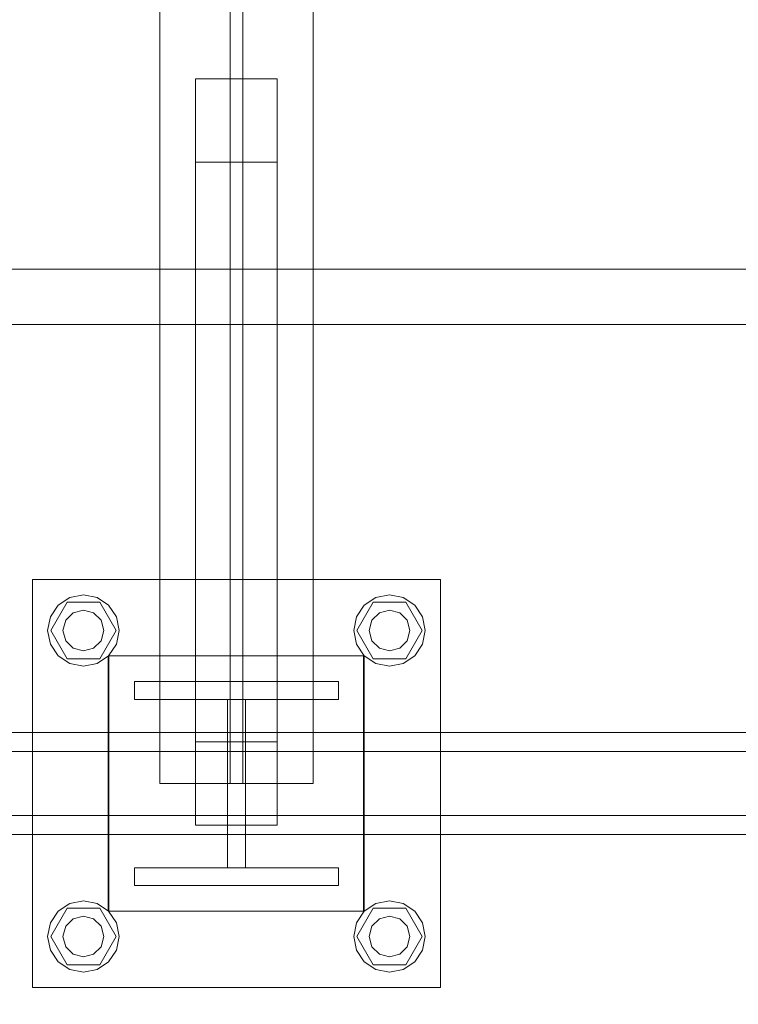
# Model space of a CAD drawing. Header units: millimetres. Extents: x -4738 to 65662, y -68080 to 6847.
# Tile 458 of 656: x 6741 to 7023, y -18517 to -18130. Entities that reach past the tile are written whole.
import ezdxf

# ---------------------------------------------------------------- set-up
doc = ezdxf.new("R2010")
doc.units = ezdxf.units.MM
doc.layers.add('COTAS_O', color=1, linetype='Continuous', lineweight=0)
doc.layers.add('superior_C01', color=7, linetype='Continuous', lineweight=0)
doc.dimstyles.new('R19_100', dxfattribs={"dimtxt": 250, "dimasz": 150, "dimexe": 150, "dimexo": 80, "dimgap": 100, "dimtad": 1, "dimtih": 1, "dimtoh": 1, "dimdsep": 46, "dimcen": 0.09, "dimadec": 0, "dimazin": 0, "dimtfac": 1, "dimtdec": 4, "dimtofl": 0, "dimtmove": 0, "dimatfit": 3, "dimfxl": 1, "dimtolj": 1, "dimtzin": 0, "dimarcsym": 0})

# ---------------------------------------------------------------- blocks, each defined once
blk = doc.blocks.new('DIM_R30_37')
at = {"layer": 'COTAS_O'}
for p, q in [((5950, -18150), (6650, -18150)), ((6650, -18150), (6605, -18300)), ((6650, -18150), (6650, -19850)), ((6650, -18150), (6695, -18300)), ((6650, -19850), (6605, -19700)), ((6650, -19850), (6695, -19700)), ((5950, -19850), (6650, -19850))]:
    blk.add_line(p, q, dxfattribs=at)
blk.add_text('1700 O', height=250, rotation=-90, dxfattribs=at).set_placement((6750, -19000))

msp = doc.modelspace()

# ---------------------------------------------------------------- linework, layer by layer
at = {"layer": 'superior_C01'}
for p, q in [((6795.877, -17570), (6795.877, -18430)), ((6823.377, -17570), (6823.377, -18430)), ((6828.377, -18430), (6828.377, -17570)), ((6855.877, -18430), (6855.877, -17570)), ((6841.877, -18153.642), (6809.877, -18153.642)), ((6809.877, -18153.642), (6809.877, -18186.358)), ((6809.877, -18413.642), (6809.877, -18153.642)), ((6841.877, -18186.358), (6841.877, -18153.642)), ((6841.877, -18413.642), (6841.877, -18153.642)), ((6809.877, -18186.358), (6841.877, -18186.358)), ((6809.877, -18186.358), (6809.877, -18446.358)), ((6841.877, -18446.358), (6841.877, -18186.358)), ((7566.897, -18228.298), (6622.738, -18228.298)), ((6624.345, -18228.298), (7568.505, -18228.298)), ((10242.208, -18250), (1103.221, -18250)), ((1104.577, -18250), (10243.564, -18250)), ((6745.877, -18510), (6745.877, -18350)), ((6745.877, -18350), (6905.877, -18350)), ((6905.877, -18350), (6905.877, -18510)), ((6755.977, -18360.101), (6760.519, -18357.066)), ((6760.519, -18357.066), (6765.877, -18356)), ((6765.877, -18356), (6771.234, -18357.066)), ((6771.234, -18357.066), (6775.776, -18360.101)), ((6875.977, -18360.101), (6880.519, -18357.066)), ((6880.519, -18357.066), (6885.877, -18356)), ((6885.877, -18356), (6891.234, -18357.066)), ((6891.234, -18357.066), (6895.776, -18360.101)), ((6752.943, -18364.642), (6755.977, -18360.101)), ((6753.077, -18370), (6759.477, -18358.915)), ((6759.477, -18358.915), (6772.277, -18358.915)), ((6772.277, -18358.915), (6778.677, -18370)), ((6775.776, -18360.101), (6778.811, -18364.642)), ((6872.943, -18364.642), (6875.977, -18360.101)), ((6873.077, -18370), (6879.477, -18358.915)), ((6879.477, -18358.915), (6892.277, -18358.915)), ((6892.277, -18358.915), (6898.677, -18370)), ((6895.776, -18360.101), (6898.811, -18364.642)), ((6751.877, -18370), (6752.943, -18364.642)), ((6758.949, -18366), (6761.877, -18363.072)), ((6761.877, -18363.072), (6765.877, -18362)), ((6765.877, -18362), (6769.877, -18363.072)), ((6769.877, -18363.072), (6772.805, -18366)), ((6778.811, -18364.642), (6779.877, -18370)), ((6871.877, -18370), (6872.943, -18364.642)), ((6878.949, -18366), (6881.877, -18363.072)), ((6881.877, -18363.072), (6885.877, -18362)), ((6885.877, -18362), (6889.877, -18363.072)), ((6889.877, -18363.072), (6892.805, -18366)), ((6898.811, -18364.642), (6899.877, -18370)), ((6757.877, -18370), (6758.949, -18366)), ((6772.805, -18366), (6773.877, -18370)), ((6877.877, -18370), (6878.949, -18366)), ((6892.805, -18366), (6893.877, -18370)), ((6752.943, -18375.358), (6751.877, -18370)), ((6759.477, -18381.085), (6753.077, -18370)), ((6758.949, -18374), (6757.877, -18370)), ((6778.677, -18370), (6772.277, -18381.085)), ((6773.877, -18370), (6772.805, -18374)), ((6779.877, -18370), (6778.811, -18375.358)), ((6872.943, -18375.358), (6871.877, -18370)), ((6879.477, -18381.085), (6873.077, -18370)), ((6878.949, -18374), (6877.877, -18370)), ((6898.677, -18370), (6892.277, -18381.085)), ((6893.877, -18370), (6892.805, -18374)), ((6899.877, -18370), (6898.811, -18375.358)), ((6755.977, -18379.899), (6752.943, -18375.358)), ((6761.877, -18376.928), (6758.949, -18374)), ((6765.877, -18378), (6761.877, -18376.928)), ((6769.877, -18376.928), (6765.877, -18378)), ((6772.805, -18374), (6769.877, -18376.928)), ((6778.811, -18375.358), (6775.776, -18379.899)), ((6875.977, -18379.899), (6872.943, -18375.358)), ((6881.877, -18376.928), (6878.949, -18374)), ((6885.877, -18378), (6881.877, -18376.928)), ((6889.877, -18376.928), (6885.877, -18378)), ((6892.805, -18374), (6889.877, -18376.928)), ((6898.811, -18375.358), (6895.776, -18379.899)), ((6760.519, -18382.934), (6755.977, -18379.899)), ((6772.277, -18381.085), (6759.477, -18381.085)), ((6775.776, -18379.899), (6771.234, -18382.934)), ((6775.607, -18480), (6775.607, -18380)), ((6775.607, -18380), (6875.607, -18380)), ((6775.877, -18480), (6775.877, -18380)), ((6775.877, -18380), (6875.877, -18380)), ((6875.607, -18380), (6875.607, -18480)), ((6875.877, -18380), (6875.877, -18480)), ((6880.519, -18382.934), (6875.977, -18379.899)), ((6892.277, -18381.085), (6879.477, -18381.085)), ((6895.776, -18379.899), (6891.234, -18382.934)), ((6765.877, -18384), (6760.519, -18382.934)), ((6771.234, -18382.934), (6765.877, -18384)), ((6885.877, -18384), (6880.519, -18382.934)), ((6891.234, -18382.934), (6885.877, -18384)), ((6785.877, -18397), (6785.877, -18390)), ((6785.877, -18390), (6865.877, -18390)), ((6865.877, -18390), (6865.877, -18397)), ((6865.877, -18397), (6785.877, -18397)), ((6822.377, -18463), (6822.377, -18397)), ((6822.377, -18397), (6829.377, -18397)), ((6829.377, -18397), (6829.377, -18463)), ((7217.04, -18410), (6061.478, -18410)), ((6072.263, -18410), (7227.824, -18410)), ((7293.88, -18410), (6138.318, -18410)), ((6151.799, -18410), (7307.361, -18410)), ((6809.877, -18446.358), (6809.877, -18413.642)), ((6809.877, -18413.642), (6841.877, -18413.642)), ((6841.877, -18413.642), (6841.877, -18446.358)), ((7215.108, -18417.5), (6137.735, -18417.5)), ((6152.383, -18417.5), (7229.756, -18417.5)), ((6855.877, -18430), (6795.877, -18430)), ((6828.377, -18430), (6823.377, -18430)), ((6137.735, -18442.5), (7215.108, -18442.5)), ((6152.383, -18442.5), (7229.756, -18442.5)), ((6841.877, -18446.358), (6809.877, -18446.358)), ((6061.478, -18450), (7217.04, -18450)), ((6072.263, -18450), (7227.824, -18450)), ((6138.318, -18450), (7293.88, -18450)), ((6151.799, -18450), (7307.361, -18450)), ((6785.877, -18470), (6785.877, -18463)), ((6785.877, -18463), (6865.877, -18463)), ((6829.377, -18463), (6822.377, -18463)), ((6865.877, -18463), (6865.877, -18470)), ((6865.877, -18470), (6785.877, -18470)), ((6755.977, -18480.101), (6760.519, -18477.066)), ((6760.519, -18477.066), (6765.877, -18476)), ((6765.877, -18476), (6771.234, -18477.066)), ((6771.234, -18477.066), (6775.776, -18480.101)), ((6875.977, -18480.101), (6880.519, -18477.066)), ((6880.519, -18477.066), (6885.877, -18476)), ((6885.877, -18476), (6891.234, -18477.066)), ((6891.234, -18477.066), (6895.776, -18480.101)), ((6752.943, -18484.642), (6755.977, -18480.101)), ((6753.077, -18490), (6759.477, -18478.915)), ((6759.477, -18478.915), (6772.277, -18478.915)), ((6772.277, -18478.915), (6778.677, -18490)), ((6875.607, -18480), (6775.607, -18480)), ((6775.776, -18480.101), (6778.811, -18484.642)), ((6875.877, -18480), (6775.877, -18480)), ((6872.943, -18484.642), (6875.977, -18480.101)), ((6873.077, -18490), (6879.477, -18478.915)), ((6879.477, -18478.915), (6892.277, -18478.915)), ((6892.277, -18478.915), (6898.677, -18490)), ((6895.776, -18480.101), (6898.811, -18484.642)), ((6751.877, -18490), (6752.943, -18484.642)), ((6758.949, -18486), (6761.877, -18483.072)), ((6761.877, -18483.072), (6765.877, -18482)), ((6765.877, -18482), (6769.877, -18483.072)), ((6769.877, -18483.072), (6772.805, -18486)), ((6778.811, -18484.642), (6779.877, -18490)), ((6871.877, -18490), (6872.943, -18484.642)), ((6878.949, -18486), (6881.877, -18483.072)), ((6881.877, -18483.072), (6885.877, -18482)), ((6885.877, -18482), (6889.877, -18483.072)), ((6889.877, -18483.072), (6892.805, -18486)), ((6898.811, -18484.642), (6899.877, -18490)), ((6757.877, -18490), (6758.949, -18486)), ((6772.805, -18486), (6773.877, -18490)), ((6877.877, -18490), (6878.949, -18486)), ((6892.805, -18486), (6893.877, -18490)), ((6752.943, -18495.358), (6751.877, -18490)), ((6759.477, -18501.085), (6753.077, -18490)), ((6758.949, -18494), (6757.877, -18490)), ((6778.677, -18490), (6772.277, -18501.085)), ((6773.877, -18490), (6772.805, -18494)), ((6779.877, -18490), (6778.811, -18495.358)), ((6872.943, -18495.358), (6871.877, -18490)), ((6879.477, -18501.085), (6873.077, -18490)), ((6878.949, -18494), (6877.877, -18490)), ((6898.677, -18490), (6892.277, -18501.085)), ((6893.877, -18490), (6892.805, -18494)), ((6899.877, -18490), (6898.811, -18495.358)), ((6755.977, -18499.899), (6752.943, -18495.358)), ((6761.877, -18496.928), (6758.949, -18494)), ((6765.877, -18498), (6761.877, -18496.928)), ((6769.877, -18496.928), (6765.877, -18498)), ((6772.805, -18494), (6769.877, -18496.928)), ((6778.811, -18495.358), (6775.776, -18499.899)), ((6875.977, -18499.899), (6872.943, -18495.358)), ((6881.877, -18496.928), (6878.949, -18494)), ((6885.877, -18498), (6881.877, -18496.928)), ((6889.877, -18496.928), (6885.877, -18498)), ((6892.805, -18494), (6889.877, -18496.928)), ((6898.811, -18495.358), (6895.776, -18499.899)), ((6760.519, -18502.934), (6755.977, -18499.899)), ((6775.776, -18499.899), (6771.234, -18502.934)), ((6880.519, -18502.934), (6875.977, -18499.899)), ((6895.776, -18499.899), (6891.234, -18502.934)), ((6772.277, -18501.085), (6759.477, -18501.085)), ((6765.877, -18504), (6760.519, -18502.934)), ((6771.234, -18502.934), (6765.877, -18504)), ((6892.277, -18501.085), (6879.477, -18501.085)), ((6885.877, -18504), (6880.519, -18502.934)), ((6891.234, -18502.934), (6885.877, -18504)), ((6905.877, -18510), (6745.877, -18510))]:
    msp.add_line(p, q, dxfattribs=at)

# ---------------------------------------------------------------- dimensions: what is measured, and where the dimension line sits
at = {"layer": 'COTAS_O'}
dim = msp.add_aligned_dim(p1=(5950, -18150), p2=(5950, -19850), distance=700, text='<> O', dimstyle='R19_100', dxfattribs=at)
dim.commit()
dim.dimension.update_dxf_attribs({"geometry": 'DIM_R30_37', "text_midpoint": (6650, -19000)})

doc.saveas('drawing.dxf')
